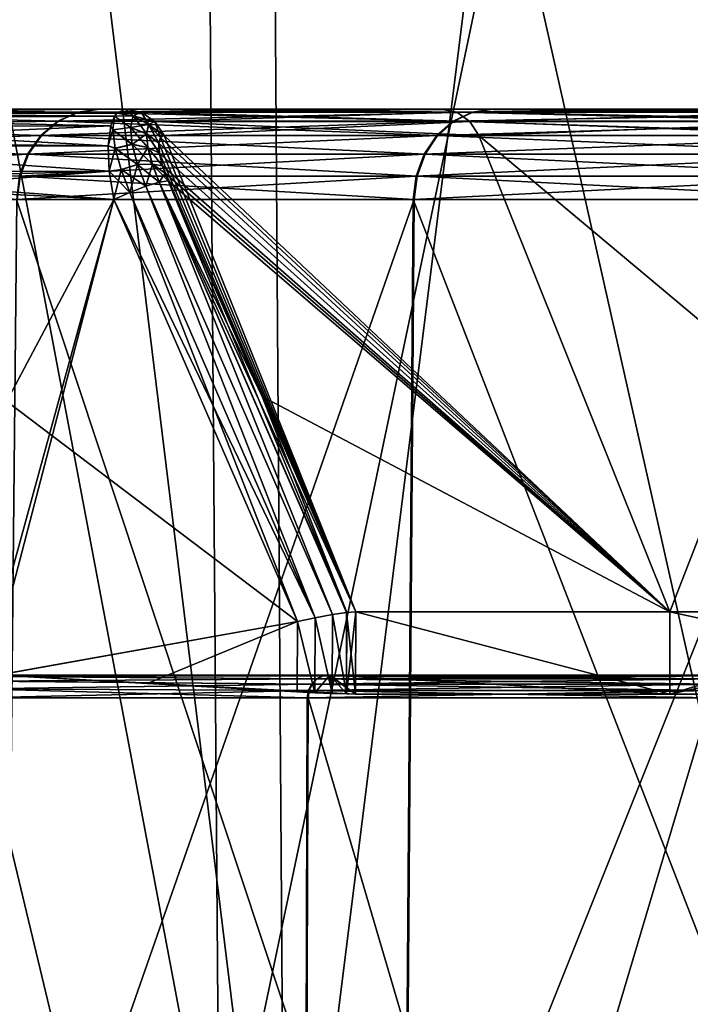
# Model space of a CAD drawing. Header units: metres. Extents: x -92 to 264, y -100 to 50.
# Tile 103 of 656: x -20.26 to -18.8, y -75.76 to -73.6. Entities that reach past the tile are written whole.
import ezdxf

# ---------------------------------------------------------------- set-up
doc = ezdxf.new("R2010")
doc.units = ezdxf.units.M
doc.layers.add('solid_21062050_01', color=7, linetype='CONTINUOUS')

msp = doc.modelspace()

# ---------------------------------------------------------------- linework, layer by layer
at = {"layer": 'solid_21062050_01'}
for points in [[(-21.214607, -64.201744, 8.726948), (-21.122013, -76.706161, 8.669203), (-19.681713, -76.706161, 10.73854)], [(-19.767994, -64.201744, 10.805351), (-21.214607, -64.201744, 8.726948), (-19.681713, -76.706161, 10.73854)], [(-21.214607, -64.201744, -17.719408), (-19.767994, -64.201744, -19.797812), (-21.122013, -76.706161, -17.661663)], [(-19.767994, -64.201744, -19.797812), (-19.681715, -76.706161, -19.730997), (-21.122013, -76.706161, -17.661663)], [(-19.767994, -64.201744, 10.805351), (-19.681713, -76.706161, 10.73854), (-18.039442, -76.706161, 12.651556)], [(-18.118534, -64.201744, 12.72674), (-19.767994, -64.201744, 10.805351), (-18.039442, -76.706161, 12.651556)], [(-19.767994, -64.201744, -19.797812), (-18.118534, -64.201744, -21.7192), (-19.681715, -76.706161, -19.730997)], [(-18.118534, -64.201744, -21.7192), (-18.039442, -76.706161, -21.644016), (-19.681715, -76.706161, -19.730997)], [(-20.961796, -70.231491, -13.829023), (-20.913895, -76.239906, -13.807696), (-19.826012, -76.239906, -15.942784)], [(-19.871422, -70.231491, -15.969002), (-20.961796, -70.231491, -13.829023), (-19.826012, -76.239906, -15.942784)], [(-20.961796, -70.231491, 4.836563), (-19.871422, -70.231491, 6.976542), (-20.913893, -76.239906, 4.815238)], [(-19.871422, -70.231491, 6.976542), (-19.826012, -76.239906, 6.950325), (-20.913893, -76.239906, 4.815238)], [(-19.871422, -70.231491, -15.969002), (-19.826012, -76.239906, -15.942784), (-18.520912, -76.239906, -17.952461)], [(-18.563334, -70.231491, -17.983282), (-19.871422, -70.231491, -15.969002), (-18.520912, -76.239906, -17.952461)], [(-19.871422, -70.231491, 6.976542), (-18.563334, -70.231491, 8.990822), (-19.826012, -76.239906, 6.950325)], [(-18.563334, -70.231491, 8.990822), (-18.520914, -76.239906, 8.960001), (-19.826012, -76.239906, 6.950325)], [(-20.865326, -73.809685, 3.268348), (-20.917406, -73.837822, 3.28773), (-20.179382, -73.826508, 4.997849)], [(-20.177794, -73.826508, -13.993687), (-20.917265, -73.837715, -12.280137), (-20.865158, -73.809624, -12.260747)], [(-20.865326, -73.809685, 3.268348), (-20.089361, -73.800003, 4.955381), (-20.807714, -73.800003, 3.24691)], [(-20.865326, -73.809685, 3.268348), (-20.135937, -73.80674, 4.977409), (-20.089361, -73.800003, 4.955381)], [(-20.865326, -73.809685, 3.268348), (-20.179382, -73.826508, 4.997849), (-20.135937, -73.80674, 4.977409)], [(-20.134352, -73.80674, -13.97324), (-20.865158, -73.809624, -12.260747), (-20.807714, -73.800003, -12.23937)], [(-20.134352, -73.80674, -13.97324), (-20.177794, -73.826508, -13.993687), (-20.865158, -73.809624, -12.260747)], [(-20.055191, -73.815758, -11.884202), (-20.828318, -73.80938, -12.182452), (-20.838093, -73.821022, -12.155447)], [(-20.055193, -73.815758, 2.891738), (-20.838093, -73.821022, 3.162987), (-20.828318, -73.80938, 3.189992)], [(-20.050623, -73.809364, -11.900991), (-20.818117, -73.802353, -12.21063), (-20.828318, -73.80938, -12.182452)], [(-20.050661, -73.809395, 2.908429), (-20.828318, -73.80938, 3.189992), (-20.818117, -73.802353, 3.21817)], [(-20.055191, -73.815758, -11.884202), (-20.050623, -73.809364, -11.900991), (-20.828318, -73.80938, -12.182452)], [(-20.050661, -73.809395, 2.908429), (-20.055193, -73.815758, 2.891738), (-20.828318, -73.80938, 3.189992)], [(-20.818117, -73.802353, -12.21063), (-20.031857, -73.800003, -11.958514), (-20.807714, -73.800003, -12.23937)], [(-20.050623, -73.809364, -11.900991), (-20.031857, -73.800003, -11.958514), (-20.818117, -73.802353, -12.21063)], [(-20.050661, -73.809395, 2.908429), (-20.818117, -73.802353, 3.21817), (-20.807714, -73.800003, 3.24691)], [(-20.087782, -73.800003, -13.951199), (-20.807714, -73.800003, -12.23937), (-20.031857, -73.800003, -11.958514)], [(-20.134352, -73.80674, -13.97324), (-20.807714, -73.800003, -12.23937), (-20.087782, -73.800003, -13.951199)], [(-20.031857, -73.800003, 2.966053), (-20.807714, -73.800003, 3.24691), (-20.089361, -73.800003, 4.955381)], [(-20.050661, -73.809395, 2.908429), (-20.807714, -73.800003, 3.24691), (-20.031857, -73.800003, 2.966053)], [(-20.179382, -73.826508, 4.997849), (-19.314367, -73.826508, 6.652771), (-19.272785, -73.80674, 6.628767)], [(-20.135937, -73.80674, 4.977409), (-20.179382, -73.826508, 4.997849), (-19.272785, -73.80674, 6.628767)], [(-19.312502, -73.826508, -15.648463), (-20.177794, -73.826508, -13.993687), (-20.134352, -73.80674, -13.97324)], [(-20.135937, -73.80674, 4.977409), (-19.228165, -73.800003, 6.603008), (-20.089361, -73.800003, 4.955381)], [(-20.135937, -73.80674, 4.977409), (-19.272785, -73.80674, 6.628767), (-19.228165, -73.800003, 6.603008)], [(-19.270924, -73.80674, -15.624453), (-20.134352, -73.80674, -13.97324), (-20.087782, -73.800003, -13.951199)], [(-19.270924, -73.80674, -15.624453), (-19.312502, -73.826508, -15.648463), (-20.134352, -73.80674, -13.97324)], [(-18.943859, -73.800003, 5.40787), (-20.089361, -73.800003, 4.955381), (-19.228165, -73.800003, 6.603008)], [(-19.341507, -73.800003, 4.606816), (-20.031857, -73.800003, 2.966053), (-20.089361, -73.800003, 4.955381)], [(-18.943859, -73.800003, 5.40787), (-19.341507, -73.800003, 4.606816), (-20.089361, -73.800003, 4.955381)], [(-19.341507, -73.800003, -13.599277), (-20.087782, -73.800003, -13.951199), (-20.031857, -73.800003, -11.958514)], [(-18.943859, -73.800003, -14.400331), (-19.226305, -73.800003, -15.598691), (-20.087782, -73.800003, -13.951199)], [(-19.270924, -73.80674, -15.624453), (-20.087782, -73.800003, -13.951199), (-19.226305, -73.800003, -15.598691)], [(-19.341507, -73.800003, -13.599277), (-18.943859, -73.800003, -14.400331), (-20.087782, -73.800003, -13.951199)], [(-20.014856, -73.81514, 2.900413), (-20.055193, -73.815758, 2.891738), (-20.050661, -73.809395, 2.908429)], [(-20.014877, -73.815178, -11.892772), (-20.050623, -73.809364, -11.900991), (-20.055191, -73.815758, -11.884202)], [(-20.014856, -73.81514, 2.900413), (-20.050661, -73.809395, 2.908429), (-20.031857, -73.800003, 2.966053)], [(-19.997292, -73.807053, -11.945638), (-20.031857, -73.800003, -11.958514), (-20.050623, -73.809364, -11.900991)], [(-20.014877, -73.815178, -11.892772), (-19.997292, -73.807053, -11.945638), (-20.050623, -73.809364, -11.900991)], [(-19.306301, -73.807053, -13.58755), (-19.341507, -73.800003, -13.599277), (-20.031857, -73.800003, -11.958514)], [(-19.997292, -73.807053, -11.945638), (-19.306301, -73.807053, -13.58755), (-20.031857, -73.800003, -11.958514)], [(-19.997292, -73.807053, 2.953177), (-20.031857, -73.800003, 2.966053), (-19.341507, -73.800003, 4.606816)], [(-19.997292, -73.807053, 2.953177), (-20.014856, -73.81514, 2.900413), (-20.031857, -73.800003, 2.966053)], [(-20.014877, -73.815178, -11.892772), (-19.96755, -73.827263, -11.934558), (-19.997292, -73.807053, -11.945638)], [(-19.980682, -73.833633, 2.899613), (-20.014856, -73.81514, 2.900413), (-19.997292, -73.807053, 2.953177)], [(-19.306301, -73.807053, 4.59509), (-19.997292, -73.807053, 2.953177), (-19.341507, -73.800003, 4.606816)], [(-19.997292, -73.807053, 2.953177), (-19.96755, -73.827263, 2.942098), (-19.980682, -73.833633, 2.899613)], [(-19.306301, -73.807053, 4.59509), (-19.96755, -73.827263, 2.942098), (-19.997292, -73.807053, 2.953177)], [(-19.277586, -73.827263, -13.574029), (-19.306301, -73.807053, -13.58755), (-19.997292, -73.807053, -11.945638)], [(-19.96755, -73.827263, -11.934558), (-19.277586, -73.827263, -13.574029), (-19.997292, -73.807053, -11.945638)], [(-19.277586, -73.827263, 4.581568), (-19.96755, -73.827263, 2.942098), (-19.306301, -73.807053, 4.59509)], [(-19.306301, -73.807053, -13.58755), (-18.943859, -73.800003, -14.400331), (-19.341507, -73.800003, -13.599277)], [(-19.306301, -73.807053, 4.59509), (-19.341507, -73.800003, 4.606816), (-18.943859, -73.800003, 5.40787)], [(-19.314367, -73.826508, 6.652771), (-18.313934, -73.826508, 8.229523), (-18.274508, -73.80674, 8.202126)], [(-19.272785, -73.80674, 6.628767), (-19.314367, -73.826508, 6.652771), (-18.274508, -73.80674, 8.202126)], [(-19.270924, -73.80674, -15.624453), (-18.311806, -73.826508, -17.225048), (-19.312502, -73.826508, -15.648463)], [(-19.306301, -73.807053, -13.58755), (-18.480774, -73.807053, -15.16611), (-18.943859, -73.800003, -14.400331)], [(-19.306301, -73.807053, 4.59509), (-18.943859, -73.800003, 5.40787), (-18.512686, -73.800003, 6.192073)], [(-18.480774, -73.807053, 6.17365), (-19.306301, -73.807053, 4.59509), (-18.512686, -73.800003, 6.192073)], [(-19.277586, -73.827263, 4.581568), (-19.306301, -73.807053, 4.59509), (-18.480774, -73.807053, 6.17365)], [(-18.453287, -73.827263, -15.150241), (-18.480774, -73.807053, -15.16611), (-19.306301, -73.807053, -13.58755)], [(-19.277586, -73.827263, -13.574029), (-18.453287, -73.827263, -15.150241), (-19.306301, -73.807053, -13.58755)], [(-18.453287, -73.827263, 6.157781), (-19.277586, -73.827263, 4.581568), (-18.480774, -73.807053, 6.17365)], [(-19.272785, -73.80674, 6.628767), (-18.232134, -73.800003, 8.172814), (-19.228165, -73.800003, 6.603008)], [(-19.272785, -73.80674, 6.628767), (-18.274508, -73.80674, 8.202126), (-18.232134, -73.800003, 8.172814)], [(-19.270924, -73.80674, -15.624453), (-19.226305, -73.800003, -15.598691), (-18.272381, -73.80674, -17.197643)], [(-19.270924, -73.80674, -15.624453), (-18.272381, -73.80674, -17.197643), (-18.311806, -73.826508, -17.225048)], [(-18.049131, -73.800003, 6.957582), (-19.228165, -73.800003, 6.603008), (-18.232134, -73.800003, 8.172814)], [(-18.512686, -73.800003, 6.192073), (-18.943859, -73.800003, 5.40787), (-19.228165, -73.800003, 6.603008)], [(-18.049131, -73.800003, 6.957582), (-18.512686, -73.800003, 6.192073), (-19.228165, -73.800003, 6.603008)], [(-18.049131, -73.800003, -15.950044), (-18.230017, -73.800003, -17.168322), (-19.226305, -73.800003, -15.598691)], [(-18.272381, -73.80674, -17.197643), (-19.226305, -73.800003, -15.598691), (-18.230017, -73.800003, -17.168322)], [(-18.512686, -73.800003, -15.184535), (-18.049131, -73.800003, -15.950044), (-19.226305, -73.800003, -15.598691)], [(-18.943859, -73.800003, -14.400331), (-18.512686, -73.800003, -15.184535), (-19.226305, -73.800003, -15.598691)], [(-18.480774, -73.807053, -15.16611), (-18.512686, -73.800003, -15.184535), (-18.943859, -73.800003, -14.400331)], [(-20.917406, -73.837822, 3.28773), (-20.216759, -73.857964, 5.015435), (-20.179382, -73.826508, 4.997849)], [(-20.177794, -73.826508, -13.993687), (-20.215168, -73.857964, -14.011278), (-20.917265, -73.837715, -12.280137)], [(-20.063583, -73.836861, -11.846958), (-20.838093, -73.821022, -12.155447), (-20.84725, -73.837189, -12.130154)], [(-20.063591, -73.836891, 2.854447), (-20.84725, -73.837189, 3.137693), (-20.838093, -73.821022, 3.162987)], [(-20.063583, -73.836861, -11.846958), (-20.055191, -73.815758, -11.884202), (-20.838093, -73.821022, -12.155447)], [(-20.055193, -73.815758, 2.891738), (-20.063591, -73.836891, 2.854447), (-20.838093, -73.821022, 3.162987)], [(-20.216759, -73.857964, 5.015435), (-19.350143, -73.857964, 6.673421), (-19.314367, -73.826508, 6.652771)], [(-20.179382, -73.826508, 4.997849), (-20.216759, -73.857964, 5.015435), (-19.314367, -73.826508, 6.652771)], [(-19.348272, -73.857964, -15.66912), (-20.215168, -73.857964, -14.011278), (-20.177794, -73.826508, -13.993687)], [(-19.312502, -73.826508, -15.648463), (-19.348272, -73.857964, -15.66912), (-20.177794, -73.826508, -13.993687)], [(-20.059444, -73.845558, 2.841232), (-20.063591, -73.836891, 2.854447), (-20.055193, -73.815758, 2.891738)], [(-20.059443, -73.845619, -11.833611), (-20.055191, -73.815758, -11.884202), (-20.063583, -73.836861, -11.846958)], [(-20.020617, -73.840202, 2.851044), (-20.059444, -73.845558, 2.841232), (-20.055193, -73.815758, 2.891738)], [(-20.02062, -73.840309, -11.843355), (-20.055191, -73.815758, -11.884202), (-20.059443, -73.845619, -11.833611)], [(-20.014856, -73.81514, 2.900413), (-20.020617, -73.840202, 2.851044), (-20.055193, -73.815758, 2.891738)], [(-20.02062, -73.840309, -11.843355), (-20.014877, -73.815178, -11.892772), (-20.055191, -73.815758, -11.884202)], [(-19.980698, -73.833656, -11.891993), (-20.014877, -73.815178, -11.892772), (-20.02062, -73.840309, -11.843355)], [(-19.985315, -73.853935, -11.852206), (-19.980698, -73.833656, -11.891993), (-20.02062, -73.840309, -11.843355)], [(-19.985313, -73.853851, 2.859867), (-20.020617, -73.840202, 2.851044), (-20.014856, -73.81514, 2.900413)], [(-19.980698, -73.833656, -11.891993), (-19.96755, -73.827263, -11.934558), (-20.014877, -73.815178, -11.892772)], [(-19.980682, -73.833633, 2.899613), (-19.985313, -73.853851, 2.859867), (-20.014856, -73.81514, 2.900413)], [(-19.985315, -73.853935, -11.852206), (-19.958786, -73.87471, -11.872159), (-19.980698, -73.833656, -11.891993)], [(-19.980682, -73.833633, 2.899613), (-19.958803, -73.874931, 2.879364), (-19.985313, -73.853851, 2.859867)], [(-19.980698, -73.833656, -11.891993), (-19.946928, -73.857735, -11.926876), (-19.96755, -73.827263, -11.934558)], [(-19.980698, -73.833656, -11.891993), (-19.958786, -73.87471, -11.872159), (-19.954996, -73.861916, -11.899588)], [(-19.980698, -73.833656, -11.891993), (-19.954996, -73.861916, -11.899588), (-19.946928, -73.857735, -11.926876)], [(-19.96755, -73.827263, 2.942098), (-19.955093, -73.86203, 2.906709), (-19.980682, -73.833633, 2.899613)], [(-19.980682, -73.833633, 2.899613), (-19.955093, -73.86203, 2.906709), (-19.958803, -73.874931, 2.879364)], [(-19.96755, -73.827263, -11.934558), (-19.946928, -73.857735, -11.926876), (-19.257677, -73.857735, -13.564653)], [(-19.96755, -73.827263, -11.934558), (-19.257677, -73.857735, -13.564653), (-19.277586, -73.827263, -13.574029)], [(-19.96755, -73.827263, 2.942098), (-19.946928, -73.857735, 2.934416), (-19.955093, -73.86203, 2.906709)], [(-19.277586, -73.827263, 4.581568), (-19.946928, -73.857735, 2.934416), (-19.96755, -73.827263, 2.942098)], [(-19.277586, -73.827263, 4.581568), (-19.257677, -73.857735, 4.572193), (-19.946928, -73.857735, 2.934416)], [(-19.350143, -73.857964, 6.673421), (-18.347857, -73.857964, 8.253094), (-18.313934, -73.826508, 8.229523)], [(-19.314367, -73.826508, 6.652771), (-19.350143, -73.857964, 6.673421), (-18.313934, -73.826508, 8.229523)], [(-19.312502, -73.826508, -15.648463), (-18.345724, -73.857964, -17.248625), (-19.348272, -73.857964, -15.66912)], [(-19.312502, -73.826508, -15.648463), (-18.311806, -73.826508, -17.225048), (-18.345724, -73.857964, -17.248625)], [(-19.277586, -73.827263, -13.574029), (-19.257677, -73.857735, -13.564653), (-18.434229, -73.857735, -15.139237)], [(-19.277586, -73.827263, -13.574029), (-18.434229, -73.857735, -15.139237), (-18.453287, -73.827263, -15.150241)], [(-18.453287, -73.827263, 6.157781), (-19.257677, -73.857735, 4.572193), (-19.277586, -73.827263, 4.581568)], [(-18.453287, -73.827263, 6.157781), (-18.434229, -73.857735, 6.146777), (-19.257677, -73.857735, 4.572193)], [(-20.917406, -73.837822, 3.28773), (-20.958847, -73.881699, 3.303151), (-20.216759, -73.857964, 5.015435)], [(-20.215168, -73.857964, -14.011278), (-20.958744, -73.881546, -12.295572), (-20.917265, -73.837715, -12.280137)], [(-20.069353, -73.880325, 2.809207), (-20.860144, -73.872437, 3.102072), (-20.84725, -73.837189, 3.137693)], [(-20.063583, -73.836861, -11.846958), (-20.84725, -73.837189, -12.130154), (-20.860071, -73.872177, -12.094732)], [(-20.069351, -73.88031, -11.801678), (-20.063583, -73.836861, -11.846958), (-20.860071, -73.872177, -12.094732)], [(-20.063591, -73.836891, 2.854447), (-20.069353, -73.880325, 2.809207), (-20.84725, -73.837189, 3.137693)], [(-20.059444, -73.845558, 2.841232), (-20.069353, -73.880325, 2.809207), (-20.063591, -73.836891, 2.854447)], [(-20.054169, -73.885872, 2.801003), (-20.069353, -73.880325, 2.809207), (-20.059444, -73.845558, 2.841232)], [(-20.059443, -73.845619, -11.833611), (-20.063583, -73.836861, -11.846958), (-20.069351, -73.88031, -11.801678)], [(-20.054146, -73.885979, -11.793384), (-20.059443, -73.845619, -11.833611), (-20.069351, -73.88031, -11.801678)], [(-20.020617, -73.840202, 2.851044), (-20.016972, -73.87709, 2.811065), (-20.059444, -73.845558, 2.841232)], [(-20.016972, -73.87709, 2.811065), (-20.054169, -73.885872, 2.801003), (-20.059444, -73.845558, 2.841232)], [(-20.016947, -73.877228, -11.80341), (-20.02062, -73.840309, -11.843355), (-20.059443, -73.845619, -11.833611)], [(-20.016947, -73.877228, -11.80341), (-20.059443, -73.845619, -11.833611), (-20.054146, -73.885979, -11.793384)], [(-19.985315, -73.853935, -11.852206), (-20.02062, -73.840309, -11.843355), (-20.016947, -73.877228, -11.80341)], [(-19.982332, -73.883957, 2.82729), (-20.016972, -73.87709, 2.811065), (-20.020617, -73.840202, 2.851044)], [(-19.985313, -73.853851, 2.859867), (-19.982332, -73.883957, 2.82729), (-20.020617, -73.840202, 2.851044)], [(-19.982311, -73.884071, -11.819655), (-19.985315, -73.853935, -11.852206), (-20.016947, -73.877228, -11.80341)], [(-19.985315, -73.853935, -11.852206), (-19.957376, -73.895897, -11.847449), (-19.958786, -73.87471, -11.872159)], [(-19.982311, -73.884071, -11.819655), (-19.957376, -73.895897, -11.847449), (-19.985315, -73.853935, -11.852206)], [(-19.985313, -73.853851, 2.859867), (-19.958803, -73.874931, 2.879364), (-19.957331, -73.896172, 2.854742)], [(-19.985313, -73.853851, 2.859867), (-19.957331, -73.896172, 2.854742), (-19.982332, -73.883957, 2.82729)], [(-20.958847, -73.881699, 3.303151), (-20.24555, -73.898994, 5.02898), (-20.216759, -73.857964, 5.015435)], [(-20.215168, -73.857964, -14.011278), (-20.243956, -73.898994, -14.024829), (-20.958744, -73.881546, -12.295572)], [(-20.069351, -73.88031, -11.801678), (-20.860071, -73.872177, -12.094732), (-20.862473, -73.88118, -12.0881)], [(-20.069353, -73.880325, 2.809207), (-20.862473, -73.88118, 3.09564), (-20.860144, -73.872437, 3.102072)], [(-20.24555, -73.898994, 5.02898), (-19.377699, -73.898994, 6.689328), (-19.350143, -73.857964, 6.673421)], [(-20.216759, -73.857964, 5.015435), (-20.24555, -73.898994, 5.02898), (-19.350143, -73.857964, 6.673421)], [(-19.375826, -73.898994, -15.685031), (-20.243956, -73.898994, -14.024829), (-20.215168, -73.857964, -14.011278)], [(-19.348272, -73.857964, -15.66912), (-19.375826, -73.898994, -15.685031), (-20.215168, -73.857964, -14.011278)], [(-20.016972, -73.87709, 2.811065), (-20.005281, -73.921219, 2.78312), (-20.054169, -73.885872, 2.801003)], [(-20.005247, -73.921326, -11.775533), (-20.016947, -73.877228, -11.80341), (-20.054146, -73.885979, -11.793384)], [(-19.972685, -73.92038, 2.804265), (-20.005281, -73.921219, 2.78312), (-20.016972, -73.87709, 2.811065)], [(-19.982332, -73.883957, 2.82729), (-19.972685, -73.92038, 2.804265), (-20.016972, -73.87709, 2.811065)], [(-19.982311, -73.884071, -11.819655), (-20.016947, -73.877228, -11.80341), (-20.005247, -73.921326, -11.775533)], [(-19.958803, -73.874931, 2.879364), (-19.955093, -73.86203, 2.906709), (-19.527185, -74.900002, 2.668198)], [(-19.957331, -73.896172, 2.854742), (-19.958803, -73.874931, 2.879364), (-19.527185, -74.900002, 2.668198)], [(-19.954996, -73.861916, -11.899588), (-19.958786, -73.87471, -11.872159), (-18.839857, -74.900002, -13.310979)], [(-19.958786, -73.87471, -11.872159), (-19.957376, -73.895897, -11.847449), (-18.839857, -74.900002, -13.310979)], [(-19.955093, -73.86203, 2.906709), (-19.946928, -73.857735, 2.934416), (-19.527185, -74.900002, 2.668198)], [(-19.946928, -73.857735, -11.926876), (-19.954996, -73.861916, -11.899588), (-18.839857, -74.900002, -13.310979)], [(-19.257677, -73.857735, -13.564653), (-19.946928, -73.857735, -11.926876), (-18.839857, -74.900002, -13.310979)], [(-19.946928, -73.857735, 2.934416), (-18.839857, -74.900002, 4.318518), (-19.527185, -74.900002, 2.668198)], [(-19.946928, -73.857735, 2.934416), (-19.257677, -73.857735, 4.572193), (-18.839857, -74.900002, 4.318518)], [(-19.377699, -73.898994, 6.689328), (-18.373985, -73.898994, 8.27125), (-18.347857, -73.857964, 8.253094)], [(-19.350143, -73.857964, 6.673421), (-19.377699, -73.898994, 6.689328), (-18.347857, -73.857964, 8.253094)], [(-19.348272, -73.857964, -15.66912), (-18.371849, -73.898994, -17.266785), (-19.375826, -73.898994, -15.685031)], [(-19.348272, -73.857964, -15.66912), (-18.345724, -73.857964, -17.248625), (-18.371849, -73.898994, -17.266785)], [(-19.257677, -73.857735, -13.564653), (-18.839857, -74.900002, -13.310979), (-18.013329, -74.900002, -14.89623)], [(-18.434229, -73.857735, -15.139237), (-19.257677, -73.857735, -13.564653), (-18.013329, -74.900002, -14.89623)], [(-19.257677, -73.857735, 4.572193), (-18.434229, -73.857735, 6.146777), (-18.839857, -74.900002, 4.318518)], [(-18.434229, -73.857735, 6.146777), (-18.013329, -74.900002, 5.90377), (-18.839857, -74.900002, 4.318518)], [(-20.958847, -73.881699, 3.303151), (-20.985628, -73.93705, 3.313117), (-20.24555, -73.898994, 5.02898)], [(-20.985628, -73.93705, 3.313117), (-20.263813, -73.946831, 5.037572), (-20.24555, -73.898994, 5.02898)], [(-20.243956, -73.898994, -14.024829), (-20.985573, -73.936867, -12.305556), (-20.958744, -73.881546, -12.295572)], [(-20.243956, -73.898994, -14.024829), (-20.262217, -73.946831, -14.033424), (-20.985573, -73.936867, -12.305556)], [(-20.067169, -73.935921, -11.769808), (-20.862473, -73.88118, -12.0881), (-20.872278, -73.9366, -12.061011)], [(-20.067167, -73.935936, 2.777344), (-20.872278, -73.9366, 3.068551), (-20.862473, -73.88118, 3.09564)], [(-20.067169, -73.935921, -11.769808), (-20.069351, -73.88031, -11.801678), (-20.862473, -73.88118, -12.0881)], [(-20.069353, -73.880325, 2.809207), (-20.067167, -73.935936, 2.777344), (-20.862473, -73.88118, 3.09564)], [(-20.263813, -73.946831, 5.037572), (-19.395178, -73.946831, 6.699418), (-19.377699, -73.898994, 6.689328)], [(-20.24555, -73.898994, 5.02898), (-20.263813, -73.946831, 5.037572), (-19.377699, -73.898994, 6.689328)], [(-19.393305, -73.946831, -15.695124), (-20.262217, -73.946831, -14.033424), (-20.243956, -73.898994, -14.024829)], [(-19.375826, -73.898994, -15.685031), (-19.393305, -73.946831, -15.695124), (-20.243956, -73.898994, -14.024829)], [(-20.054169, -73.885872, 2.801003), (-20.067167, -73.935936, 2.777344), (-20.069353, -73.880325, 2.809207)], [(-20.054146, -73.885979, -11.793384), (-20.069351, -73.88031, -11.801678), (-20.067169, -73.935921, -11.769808)], [(-20.041191, -73.932655, -11.765416), (-20.054146, -73.885979, -11.793384), (-20.067169, -73.935921, -11.769808)], [(-20.041218, -73.932571, 2.77299), (-20.067167, -73.935936, 2.777344), (-20.054169, -73.885872, 2.801003)], [(-20.005281, -73.921219, 2.78312), (-20.041218, -73.932571, 2.77299), (-20.054169, -73.885872, 2.801003)], [(-20.005247, -73.921326, -11.775533), (-20.054146, -73.885979, -11.793384), (-20.041191, -73.932655, -11.765416)], [(-19.972656, -73.920464, -11.796686), (-19.982311, -73.884071, -11.819655), (-20.005247, -73.921326, -11.775533)], [(-19.982332, -73.883957, 2.82729), (-19.957331, -73.896172, 2.854742), (-19.950247, -73.924492, 2.835746)], [(-19.982332, -73.883957, 2.82729), (-19.950247, -73.924492, 2.835746), (-19.972685, -73.92038, 2.804265)], [(-19.982311, -73.884071, -11.819655), (-19.950319, -73.924263, -11.828315), (-19.957376, -73.895897, -11.847449)], [(-19.972656, -73.920464, -11.796686), (-19.950319, -73.924263, -11.828315), (-19.982311, -73.884071, -11.819655)], [(-19.957376, -73.895897, -11.847449), (-19.950319, -73.924263, -11.828315), (-18.839857, -74.900002, -13.310979)], [(-19.950247, -73.924492, 2.835746), (-19.957331, -73.896172, 2.854742), (-19.527185, -74.900002, 2.668198)], [(-19.395178, -73.946831, 6.699418), (-18.39056, -73.946831, 8.282767), (-18.373985, -73.898994, 8.27125)], [(-19.377699, -73.898994, 6.689328), (-19.395178, -73.946831, 6.699418), (-18.373985, -73.898994, 8.27125)], [(-19.375826, -73.898994, -15.685031), (-18.388422, -73.946831, -17.278305), (-19.393305, -73.946831, -15.695124)], [(-19.375826, -73.898994, -15.685031), (-18.371849, -73.898994, -17.266785), (-18.388422, -73.946831, -17.278305)], [(-20.005281, -73.921219, 2.78312), (-19.987099, -73.968735, 2.768318), (-20.041218, -73.932571, 2.77299)], [(-20.005247, -73.921326, -11.775533), (-20.041191, -73.932655, -11.765416), (-20.022047, -73.982224, -11.750435)], [(-19.987099, -73.968735, -11.760777), (-20.005247, -73.921326, -11.775533), (-20.022047, -73.982224, -11.750435)], [(-19.972685, -73.92038, 2.804265), (-19.957586, -73.959831, 2.791984), (-20.005281, -73.921219, 2.78312)], [(-20.005281, -73.921219, 2.78312), (-19.957586, -73.959831, 2.791984), (-19.987099, -73.968735, 2.768318)], [(-19.972656, -73.920464, -11.796686), (-20.005247, -73.921326, -11.775533), (-19.987099, -73.968735, -11.760777)], [(-19.957586, -73.959831, -11.784444), (-19.972656, -73.920464, -11.796686), (-19.987099, -73.968735, -11.760777)], [(-19.972685, -73.92038, 2.804265), (-19.950247, -73.924492, 2.835746), (-19.94475, -73.940262, 2.829385)], [(-19.972685, -73.92038, 2.804265), (-19.94475, -73.940262, 2.829385), (-19.938005, -73.956863, 2.825289)], [(-19.972685, -73.92038, 2.804265), (-19.938005, -73.956863, 2.825289), (-19.957586, -73.959831, 2.791984)], [(-19.972656, -73.920464, -11.796686), (-19.944801, -73.940125, -11.821896), (-19.950319, -73.924263, -11.828315)], [(-19.957586, -73.959831, -11.784444), (-19.944801, -73.940125, -11.821896), (-19.972656, -73.920464, -11.796686)], [(-20.262217, -73.946831, -14.033424), (-20.268721, -73.998253, -14.036486), (-20.985573, -73.936867, -12.305556)], [(-20.067169, -73.935921, -11.769808), (-20.875788, -73.998253, -12.051319), (-20.057117, -73.998253, -11.754966)], [(-20.067169, -73.935921, -11.769808), (-20.874208, -73.957153, -12.055679), (-20.875788, -73.998253, -12.051319)], [(-20.874228, -73.957413, 3.063164), (-20.872278, -73.9366, 3.068551), (-20.057117, -73.998253, 2.762505)], [(-20.067169, -73.935921, -11.769808), (-20.872278, -73.9366, -12.061011), (-20.874208, -73.957153, -12.055679)], [(-20.067167, -73.935936, 2.777344), (-20.057117, -73.998253, 2.762505), (-20.872278, -73.9366, 3.068551)], [(-20.041191, -73.932655, -11.765416), (-20.067169, -73.935921, -11.769808), (-20.057117, -73.998253, -11.754966)], [(-20.041218, -73.932571, 2.77299), (-20.022047, -73.982224, 2.757974), (-20.067167, -73.935936, 2.777344)], [(-20.022047, -73.982224, 2.757974), (-20.057117, -73.998253, 2.762505), (-20.067167, -73.935936, 2.777344)], [(-20.022047, -73.982224, -11.750435), (-20.041191, -73.932655, -11.765416), (-20.057117, -73.998253, -11.754966)], [(-20.041218, -73.932571, 2.77299), (-19.987099, -73.968735, 2.768318), (-20.022047, -73.982224, 2.757974)], [(-19.957586, -73.959831, -11.784444), (-19.938005, -73.956863, -11.81775), (-19.944801, -73.940125, -11.821896)], [(-19.950319, -73.924263, -11.828315), (-19.944801, -73.940125, -11.821896), (-18.839857, -74.900002, -13.310979)], [(-19.94475, -73.940262, 2.829385), (-19.950247, -73.924492, 2.835746), (-19.527185, -74.900002, 2.668198)], [(-19.944801, -73.940125, -11.821896), (-19.938005, -73.956863, -11.81775), (-18.839857, -74.900002, -13.310979)], [(-19.732422, -74.428963, 2.746502), (-19.94475, -73.940262, 2.829385), (-19.527185, -74.900002, 2.668198)], [(-19.732422, -74.428963, 2.746502), (-19.938005, -73.956863, 2.825289), (-19.94475, -73.940262, 2.829385)], [(-20.874228, -73.957413, 3.063164), (-20.057117, -73.998253, 2.762505), (-20.875788, -73.998253, 3.058859)], [(-19.395178, -73.946831, 6.699418), (-20.270317, -73.998253, 5.040633), (-19.401405, -73.998253, 6.703012)], [(-20.263813, -73.946831, 5.037572), (-20.270317, -73.998253, 5.040633), (-19.395178, -73.946831, 6.699418)], [(-20.262217, -73.946831, -14.033424), (-19.39953, -73.998253, -15.698719), (-20.268721, -73.998253, -14.036486)], [(-19.393305, -73.946831, -15.695124), (-19.39953, -73.998253, -15.698719), (-20.262217, -73.946831, -14.033424)], [(-19.987099, -73.968735, 2.768318), (-19.957586, -73.959831, 2.791984), (-19.578451, -74.905846, 2.612135)], [(-19.578627, -74.905876, -11.604513), (-19.957586, -73.959831, -11.784444), (-19.987099, -73.968735, -11.760777)], [(-19.957586, -73.959831, -11.784444), (-19.732422, -74.428963, -11.738962), (-19.938005, -73.956863, -11.81775)], [(-19.957586, -73.959831, 2.791984), (-19.938005, -73.956863, 2.825289), (-19.547211, -74.90136, 2.635215)], [(-19.957586, -73.959831, -11.784444), (-19.527185, -74.900002, -11.660658), (-19.732422, -74.428963, -11.738962)], [(-19.547319, -74.901367, -11.62756), (-19.527185, -74.900002, -11.660658), (-19.957586, -73.959831, -11.784444)], [(-19.957586, -73.959831, 2.791984), (-19.547211, -74.90136, 2.635215), (-19.578451, -74.905846, 2.612135)], [(-19.578627, -74.905876, -11.604513), (-19.547319, -74.901367, -11.62756), (-19.957586, -73.959831, -11.784444)], [(-19.938005, -73.956863, -11.81775), (-19.732422, -74.428963, -11.738962), (-18.839857, -74.900002, -13.310979)], [(-19.547211, -74.90136, 2.635215), (-19.938005, -73.956863, 2.825289), (-19.732422, -74.428963, 2.746502)], [(-18.39056, -73.946831, 8.282767), (-19.401405, -73.998253, 6.703012), (-18.396463, -73.998253, 8.286869)], [(-19.395178, -73.946831, 6.699418), (-19.401405, -73.998253, 6.703012), (-18.39056, -73.946831, 8.282767)], [(-19.393305, -73.946831, -15.695124), (-18.394325, -73.998253, -17.282408), (-19.39953, -73.998253, -15.698719)], [(-19.393305, -73.946831, -15.695124), (-18.388422, -73.946831, -17.278305), (-18.394325, -73.998253, -17.282408)], [(-19.616446, -74.912857, -11.595102), (-20.022047, -73.982224, -11.750435), (-20.057117, -73.998253, -11.754966)], [(-20.022047, -73.982224, 2.757974), (-19.65517, -74.921295, 2.608435), (-20.057117, -73.998253, 2.762505)], [(-20.022047, -73.982224, 2.757974), (-19.987099, -73.968735, 2.768318), (-19.616339, -74.912834, 2.602647)], [(-19.616446, -74.912857, -11.595102), (-19.987099, -73.968735, -11.760777), (-20.022047, -73.982224, -11.750435)], [(-20.022047, -73.982224, 2.757974), (-19.616339, -74.912834, 2.602647), (-19.65517, -74.921295, 2.608435)], [(-19.987099, -73.968735, 2.768318), (-19.578451, -74.905846, 2.612135), (-19.616339, -74.912834, 2.602647)], [(-19.616446, -74.912857, -11.595102), (-19.578627, -74.905876, -11.604513), (-19.987099, -73.968735, -11.760777)], [(-20.057117, -73.998253, -11.754966), (-20.893497, -75.572861, -12.043117), (-20.346291, -75.051888, -11.849866)], [(-20.057117, -73.998253, -11.754966), (-20.875788, -73.998253, -12.051319), (-20.893497, -75.572861, -12.043117)], [(-20.875788, -73.998253, 3.058859), (-19.65517, -74.921295, 2.608435), (-20.311438, -75.038208, 2.844916)], [(-20.875788, -73.998253, 3.058859), (-20.057117, -73.998253, 2.762505), (-19.65517, -74.921295, 2.608435)], [(-20.057117, -73.998253, -11.754966), (-20.346291, -75.051888, -11.849866), (-20.330162, -75.041229, -11.844127)], [(-19.65517, -74.921295, -11.600896), (-20.057117, -73.998253, -11.754966), (-20.330162, -75.041229, -11.844127)], [(-20.29538, -76.558136, 5.039832), (-19.420757, -76.558136, 6.71417), (-20.270317, -73.998253, 5.040633)], [(-20.293774, -76.558136, -14.035709), (-20.268721, -73.998253, -14.036486), (-19.39953, -73.998253, -15.698719)], [(-19.418871, -76.558136, -15.7099), (-20.293774, -76.558136, -14.035709), (-19.39953, -73.998253, -15.698719)], [(-19.420757, -76.558136, 6.71417), (-19.401405, -73.998253, 6.703012), (-20.270317, -73.998253, 5.040633)], [(-19.616446, -74.912857, -11.595102), (-20.057117, -73.998253, -11.754966), (-19.65517, -74.921295, -11.600896)], [(-19.420757, -76.558136, 6.71417), (-18.408318, -76.558136, 8.308954), (-19.401405, -73.998253, 6.703012)], [(-19.418871, -76.558136, -15.7099), (-19.39953, -73.998253, -15.698719), (-18.394325, -73.998253, -17.282408)], [(-18.406162, -76.558136, -17.304514), (-19.418871, -76.558136, -15.7099), (-18.394325, -73.998253, -17.282408)], [(-18.408318, -76.558136, 8.308954), (-18.396463, -73.998253, 8.286869), (-19.401405, -73.998253, 6.703012)], [(-19.732422, -74.428963, -11.738962), (-19.527185, -74.900002, -11.660658), (-18.839857, -74.900002, -13.310979)], [(-19.547211, -74.90136, 2.635215), (-19.732422, -74.428963, 2.746502), (-19.527185, -74.900002, 2.668198)], [(-19.616446, -74.912857, -11.595102), (-19.579311, -75.078468, -11.603021), (-19.578627, -74.905876, -11.604513)], [(-19.616339, -74.912834, 2.602647), (-19.578451, -74.905846, 2.612135), (-19.579285, -75.078468, 2.610573)], [(-19.578627, -74.905876, -11.604513), (-19.579311, -75.078468, -11.603021), (-19.547968, -75.079605, -11.62599)], [(-19.578451, -74.905846, 2.612135), (-19.547949, -75.079605, 2.633551), (-19.579285, -75.078468, 2.610573)], [(-19.578627, -74.905876, -11.604513), (-19.547968, -75.079605, -11.62599), (-19.547319, -74.901367, -11.62756)], [(-19.578451, -74.905846, 2.612135), (-19.547211, -74.90136, 2.635215), (-19.547949, -75.079605, 2.633551)], [(-19.547319, -74.901367, -11.62756), (-19.547968, -75.079605, -11.62599), (-19.527723, -75.080002, -11.65919)], [(-19.527185, -74.900002, 2.668198), (-19.527723, -75.080002, 2.66673), (-19.547949, -75.079605, 2.633551)], [(-19.547211, -74.90136, 2.635215), (-19.527185, -74.900002, 2.668198), (-19.547949, -75.079605, 2.633551)], [(-19.547319, -74.901367, -11.62756), (-19.527723, -75.080002, -11.65919), (-19.527185, -74.900002, -11.660658)], [(-19.527185, -74.900002, -11.660658), (-19.527723, -75.080002, -11.65919), (-18.840166, -75.080002, -13.310316)], [(-19.527185, -74.900002, 2.668198), (-18.840166, -75.080002, 4.317855), (-19.527723, -75.080002, 2.66673)], [(-18.839857, -74.900002, -13.310979), (-19.527185, -74.900002, -11.660658), (-18.840166, -75.080002, -13.310316)], [(-19.527185, -74.900002, 2.668198), (-18.839857, -74.900002, 4.318518), (-18.840166, -75.080002, 4.317855)], [(-18.839857, -74.900002, -13.310979), (-18.840166, -75.080002, -13.310316), (-18.013329, -75.080002, -14.89623)], [(-18.013329, -74.900002, 5.90377), (-18.013329, -75.080002, 5.90377), (-18.840166, -75.080002, 4.317855)], [(-18.839857, -74.900002, 4.318518), (-18.013329, -74.900002, 5.90377), (-18.840166, -75.080002, 4.317855)], [(-18.013329, -74.900002, -14.89623), (-18.839857, -74.900002, -13.310979), (-18.013329, -75.080002, -14.89623)], [(-19.65517, -74.921295, -11.600896), (-20.330162, -75.041229, -11.844127), (-20.311438, -75.038208, -11.837377)], [(-19.65517, -74.921295, -11.600896), (-20.311438, -75.038208, -11.837377), (-19.983381, -75.056496, -11.718451)], [(-19.65517, -74.921295, 2.608435), (-19.983381, -75.056496, 2.725991), (-20.311438, -75.038208, 2.844916)], [(-19.65517, -74.921295, -11.600896), (-19.983381, -75.056496, -11.718451), (-19.65563, -75.074768, -11.599638)], [(-19.65517, -74.921295, 2.608435), (-19.65563, -75.074768, 2.607177), (-19.983381, -75.056496, 2.725991)], [(-19.65517, -74.921295, -11.600896), (-19.65563, -75.074768, -11.599638), (-19.617088, -75.076775, -11.593763)], [(-19.65517, -74.921295, 2.608435), (-19.617073, -75.076775, 2.601303), (-19.65563, -75.074768, 2.607177)], [(-19.616339, -74.912834, 2.602647), (-19.617073, -75.076775, 2.601303), (-19.65517, -74.921295, 2.608435)], [(-19.616446, -74.912857, -11.595102), (-19.65517, -74.921295, -11.600896), (-19.617088, -75.076775, -11.593763)], [(-19.616446, -74.912857, -11.595102), (-19.617088, -75.076775, -11.593763), (-19.579311, -75.078468, -11.603021)], [(-19.616339, -74.912834, 2.602647), (-19.579285, -75.078468, 2.610573), (-19.617073, -75.076775, 2.601303)], [(-19.612057, -75.046791, -13.614462), (-20.330162, -75.041229, -11.844127), (-20.346291, -75.051888, -11.849866)], [(-19.613668, -75.046791, 4.618534), (-20.346291, -75.051888, 2.857405), (-20.330162, -75.041229, 2.851666)], [(-20.330162, -75.041229, -11.844127), (-19.584198, -75.038208, -13.60151), (-20.311438, -75.038208, -11.837377)], [(-19.598764, -75.039986, -13.608282), (-19.584198, -75.038208, -13.60151), (-20.330162, -75.041229, -11.844127)], [(-19.600374, -75.039986, 4.612356), (-20.330162, -75.041229, 2.851666), (-20.311438, -75.038208, 2.844916)], [(-19.598764, -75.039986, -13.608282), (-20.330162, -75.041229, -11.844127), (-19.612057, -75.046791, -13.614462)], [(-19.600374, -75.039986, 4.612356), (-19.613668, -75.046791, 4.618534), (-20.330162, -75.041229, 2.851666)], [(-19.617088, -75.076775, -11.593763), (-19.983381, -75.056496, -11.718451), (-20.311438, -75.038208, -11.837377)], [(-19.584198, -75.038208, -13.60151), (-19.617088, -75.076775, -11.593763), (-20.311438, -75.038208, -11.837377)], [(-20.311438, -75.038208, 2.844916), (-19.547949, -75.079605, 2.633551), (-19.527723, -75.080002, 2.66673)], [(-19.585808, -75.038208, 4.605587), (-20.311438, -75.038208, 2.844916), (-19.527723, -75.080002, 2.66673)], [(-20.311438, -75.038208, 2.844916), (-19.579285, -75.078468, 2.610573), (-19.547949, -75.079605, 2.633551)], [(-20.311438, -75.038208, 2.844916), (-19.617073, -75.076775, 2.601303), (-19.579285, -75.078468, 2.610573)], [(-20.311438, -75.038208, 2.844916), (-19.983381, -75.056496, 2.725991), (-19.617073, -75.076775, 2.601303)], [(-19.600374, -75.039986, 4.612356), (-20.311438, -75.038208, 2.844916), (-19.585808, -75.038208, 4.605587)], [(-19.584198, -75.038208, -13.60151), (-19.579311, -75.078468, -11.603021), (-19.617088, -75.076775, -11.593763)], [(-18.731443, -75.046791, 6.316166), (-19.613668, -75.046791, 4.618534), (-19.600374, -75.039986, 4.612356)], [(-19.612057, -75.046791, -13.614462), (-18.729532, -75.046791, -15.311938), (-18.716839, -75.039986, -15.304607)], [(-19.598764, -75.039986, -13.608282), (-19.612057, -75.046791, -13.614462), (-18.716839, -75.039986, -15.304607)], [(-18.718748, -75.039986, 6.308838), (-19.600374, -75.039986, 4.612356), (-19.585808, -75.038208, 4.605587)], [(-18.718748, -75.039986, 6.308838), (-18.731443, -75.046791, 6.316166), (-19.600374, -75.039986, 4.612356)], [(-19.598764, -75.039986, -13.608282), (-18.702929, -75.038208, -15.296576), (-19.584198, -75.038208, -13.60151)], [(-19.598764, -75.039986, -13.608282), (-18.716839, -75.039986, -15.304607), (-18.702929, -75.038208, -15.296576)], [(-19.585808, -75.038208, 4.605587), (-19.527723, -75.080002, 2.66673), (-18.840166, -75.080002, 4.317855)], [(-18.704838, -75.038208, 6.300808), (-19.585808, -75.038208, 4.605587), (-18.840166, -75.080002, 4.317855)], [(-18.718748, -75.039986, 6.308838), (-19.585808, -75.038208, 4.605587), (-18.704838, -75.038208, 6.300808)], [(-19.584198, -75.038208, -13.60151), (-19.547968, -75.079605, -11.62599), (-19.579311, -75.078468, -11.603021)], [(-19.584198, -75.038208, -13.60151), (-19.527723, -75.080002, -11.65919), (-19.547968, -75.079605, -11.62599)], [(-19.584198, -75.038208, -13.60151), (-18.840166, -75.080002, -13.310316), (-19.527723, -75.080002, -11.65919)], [(-19.584198, -75.038208, -13.60151), (-18.702929, -75.038208, -15.296576), (-18.840166, -75.080002, -13.310316)], [(-18.702929, -75.038208, -15.296576), (-18.013329, -75.080002, -14.89623), (-18.840166, -75.080002, -13.310316)], [(-18.704838, -75.038208, 6.300808), (-18.840166, -75.080002, 4.317855), (-18.013329, -75.080002, 5.90377)], [(-19.622686, -75.057915, -13.619404), (-20.346291, -75.051888, -11.849866), (-20.357189, -75.068428, -11.853658)], [(-19.624298, -75.057915, 4.623474), (-20.357189, -75.068428, 2.861197), (-20.346291, -75.051888, 2.857405)], [(-19.622686, -75.057915, -13.619404), (-20.357189, -75.068428, -11.853658), (-19.629543, -75.072197, -13.622592)], [(-19.624298, -75.057915, 4.623474), (-19.631157, -75.072197, 4.62666), (-20.357189, -75.068428, 2.861197)], [(-19.612057, -75.046791, -13.614462), (-20.346291, -75.051888, -11.849866), (-19.622686, -75.057915, -13.619404)], [(-19.613668, -75.046791, 4.618534), (-19.624298, -75.057915, 4.623474), (-20.346291, -75.051888, 2.857405)], [(-19.617088, -75.076775, -11.593763), (-19.65563, -75.074768, -11.599638), (-19.983381, -75.056496, -11.718451)], [(-19.983381, -75.056496, 2.725991), (-19.65563, -75.074768, 2.607177), (-19.617073, -75.076775, 2.601303)], [(-18.748144, -75.072197, 6.325807), (-19.631157, -75.072197, 4.62666), (-19.624298, -75.057915, 4.623474)], [(-19.629543, -75.072197, -13.622592), (-18.746231, -75.072197, -15.321582), (-18.739683, -75.057915, -15.317801)], [(-19.622686, -75.057915, -13.619404), (-19.629543, -75.072197, -13.622592), (-18.739683, -75.057915, -15.317801)], [(-18.741596, -75.057915, 6.322026), (-19.624298, -75.057915, 4.623474), (-19.613668, -75.046791, 4.618534)], [(-18.741596, -75.057915, 6.322026), (-18.748144, -75.072197, 6.325807), (-19.624298, -75.057915, 4.623474)], [(-19.622686, -75.057915, -13.619404), (-18.739683, -75.057915, -15.317801), (-18.729532, -75.046791, -15.311938)], [(-19.612057, -75.046791, -13.614462), (-19.622686, -75.057915, -13.619404), (-18.729532, -75.046791, -15.311938)], [(-18.731443, -75.046791, 6.316166), (-18.741596, -75.057915, 6.322026), (-19.613668, -75.046791, 4.618534)], [(-19.629543, -75.072197, -13.622592), (-20.357189, -75.068428, -11.853658), (-20.361061, -75.088142, -11.854877)], [(-19.633524, -75.088142, 4.627761), (-20.361061, -75.088142, 2.862416), (-20.357189, -75.068428, 2.861197)], [(-19.629543, -75.072197, -13.622592), (-20.361061, -75.088142, -11.854877), (-19.63191, -75.088142, -13.623693)], [(-19.631157, -75.072197, 4.62666), (-19.633524, -75.088142, 4.627761), (-20.357189, -75.068428, 2.861197)], [(-19.631157, -75.072197, 4.62666), (-18.750406, -75.088142, 6.327112), (-19.633524, -75.088142, 4.627761)], [(-18.746231, -75.072197, -15.321582), (-19.63191, -75.088142, -13.623693), (-18.748493, -75.088142, -15.322887)], [(-19.629543, -75.072197, -13.622592), (-19.63191, -75.088142, -13.623693), (-18.746231, -75.072197, -15.321582)], [(-18.748144, -75.072197, 6.325807), (-18.750406, -75.088142, 6.327112), (-19.631157, -75.072197, 4.62666)], [(-19.642294, -78.083252, -13.601329), (-20.361061, -75.088142, -11.854877), (-20.369478, -77.930428, -11.831544)], [(-19.642294, -78.083252, 4.608869), (-20.369478, -77.930428, 2.839083), (-20.361061, -75.088142, 2.862416)], [(-19.63191, -75.088142, -13.623693), (-20.361061, -75.088142, -11.854877), (-19.642294, -78.083252, -13.601329)], [(-19.633524, -75.088142, 4.627761), (-19.642294, -78.083252, 4.608869), (-20.361061, -75.088142, 2.862416)], [(-19.63191, -75.088142, -13.623693), (-19.642294, -78.083252, -13.601329), (-18.749451, -78.083252, -15.32123)], [(-18.750406, -75.088142, 6.327112), (-18.749451, -78.083252, 6.32877), (-19.642294, -78.083252, 4.608869)], [(-19.633524, -75.088142, 4.627761), (-18.750406, -75.088142, 6.327112), (-19.642294, -78.083252, 4.608869)], [(-18.748493, -75.088142, -15.322887), (-19.63191, -75.088142, -13.623693), (-18.749451, -78.083252, -15.32123)]]:
    msp.add_3dface(points, dxfattribs=at)

doc.saveas('drawing.dxf')
